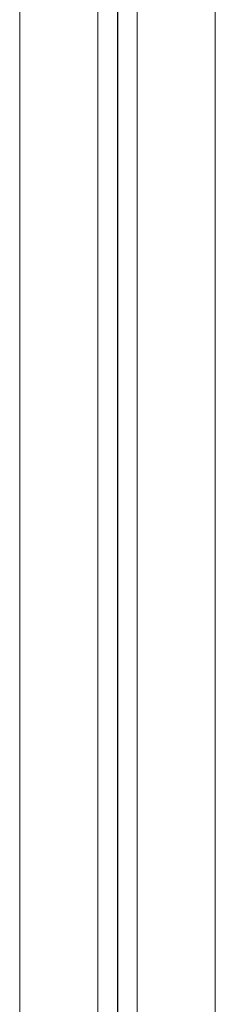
# Model space of a CAD drawing. Extents: x 1911006 to 2186114, y 709265 to 747216.
# Tile 609 of 656: x 1933683 to 1933708, y 736384 to 736510. Entities that reach past the tile are written whole.
import ezdxf

# ---------------------------------------------------------------- set-up
doc = ezdxf.new("R2010")
doc.units = 0
doc.header["$LTSCALE"] = 500
doc.header["$MEASUREMENT"] = 0
doc.linetypes.add('AM_DIN_G_W050', pattern=[13.75, 9.75, -1.5, 1, -1.5])
doc.layers.add('!_A_01_TENKÁ', color=8, linetype='CONTINUOUS', lineweight=13)
doc.layers.add('AM_7', color=4, linetype='AM_DIN_G_W050', lineweight=25)

msp = doc.modelspace()

# ---------------------------------------------------------------- linework, layer by layer
at = {"layer": '!_A_01_TENKÁ', "color": 7}
for p, q in [((1933682.61, 737291.33), (1933682.61, 735366.13)), ((1933692.61, 735366.13), (1933692.61, 737291.33)), ((1933697.61, 737291.33), (1933697.61, 735366.13)), ((1933707.61, 735366.13), (1933707.61, 737291.33))]:
    msp.add_line(p, q, dxfattribs=at)
at = {"layer": 'AM_7', "color": 7}
msp.add_line((1933695.11, 737291.33), (1933695.11, 735342.43), dxfattribs=at)

doc.saveas('drawing.dxf')
